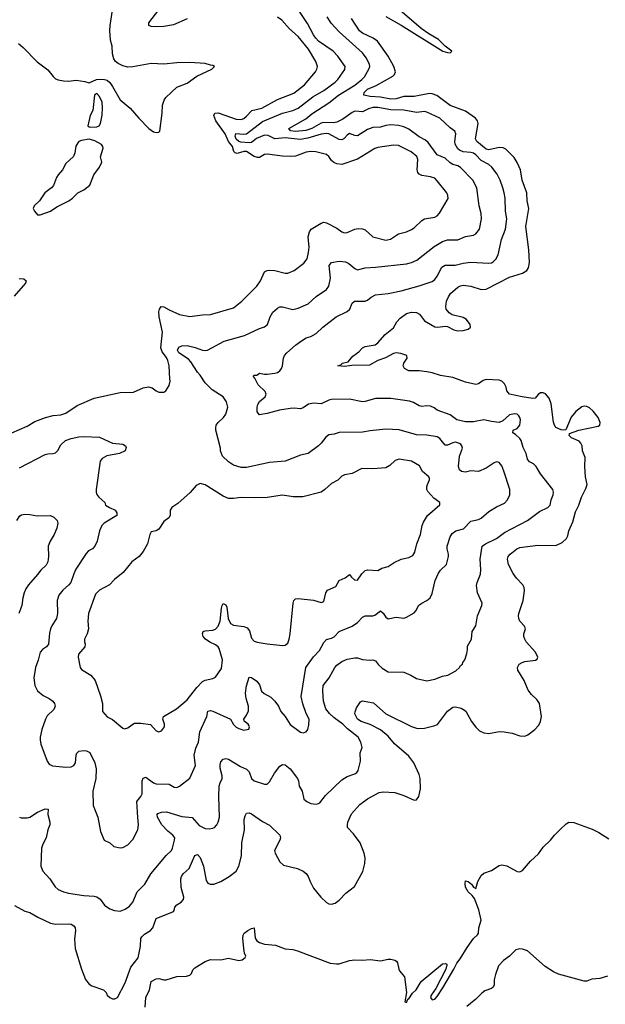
# Model space of a CAD drawing. Header units: inches. Extents: x 1552611 to 1694776, y 811966 to 917215.
# Tile 280 of 549: x 1614531 to 1619073, y 880138 to 887774. Entities that reach past the tile are written whole.
import ezdxf

# ---------------------------------------------------------------- set-up
doc = ezdxf.new("R2010")
doc.units = ezdxf.units.IN
doc.header["$MEASUREMENT"] = 0
doc.layers.add('B6818', color=7, linetype='Continuous')

msp = doc.modelspace()

# ---------------------------------------------------------------- linework, layer by layer
at = {"layer": 'B6818', "color": 5}
for points, elevation in [([(1614523, 887590), (1614559.6, 887559.6), (1614668.1, 887448.1), (1614750, 887384.9), (1614790, 887332.7), (1614810, 887316.4), (1614830, 887306.7), (1614870, 887299.5), (1614910, 887298.4), (1614970, 887306), (1615035.5, 887295.5), (1615070, 887284.7), (1615128, 887310), (1615150, 887314), (1615190, 887311.3), (1615210, 887304.7), (1615230, 887286), (1615250, 887256), (1615310, 887153.4), (1615388.9, 887088.9), (1615455.5, 887010), (1615534, 886930), (1615570, 886904), (1615590, 886898.8), (1615610, 886901), (1615619, 886910), (1615637.3, 887050), (1615638, 887110), (1615651.1, 887150), (1615665.1, 887170), (1615750.5, 887249.5), (1615830, 887282.3), (1615904.8, 887335.2), (1616022, 887390), (1616042, 887410), (1616030, 887419), (1616010, 887421.2), (1615970, 887435.1), (1615850, 887442.3), (1615750, 887439.3), (1615650, 887428), (1615550, 887434.8), (1615410, 887408.4), (1615370, 887405.4), (1615330, 887416.4), (1615293.8, 887433.8), (1615273.6, 887450), (1615261.3, 887470), (1615252.3, 887510), (1615247.4, 887570), (1615236.2, 887616.2), (1615230.7, 887690), (1615232.6, 887730), (1615257.4, 887882.6)], 920), ([(1614530, 884299.4), (1614730, 884400.9), (1614750, 884407.4), (1614790, 884408.7), (1614810, 884414.4), (1614827.6, 884432.4), (1614850, 884475.8), (1614887.6, 884510), (1614930, 884526.5), (1614990, 884539.6), (1615030, 884542.3), (1615150, 884536.9), (1615250, 884490.4), (1615330, 884482), (1615350.8, 884470), (1615355.9, 884455.9), (1615350, 884429.6), (1615304.7, 884410), (1615208.2, 884391.8), (1615170.5, 884370), (1615155.5, 884350), (1615125.5, 884130), (1615124.4, 884110), (1615130, 884091.3), (1615144.4, 884070), (1615190.8, 884030), (1615197.3, 884010), (1615226.8, 883990), (1615270.7, 883970), (1615286, 883950), (1615285.5, 883930), (1615186, 883870), (1615167.5, 883852.5), (1615150.3, 883810), (1615131.8, 883730), (1615114.9, 883690), (1615094.9, 883670), (1615065.4, 883654.6), (1615046.2, 883633.8), (1614967, 883513), (1614950, 883477), (1614927.7, 883410), (1614910, 883387.8), (1614866, 883350), (1614834.4, 883310), (1614821.3, 883270), (1614824.6, 883170), (1614817.6, 883130), (1614782.2, 883077.8), (1614770.2, 883049.8), (1614762.8, 883017.2), (1614756, 882930), (1614740.3, 882910), (1614709.5, 882890.5), (1614689.3, 882870), (1614674.1, 882805.9), (1614653.6, 882750), (1614642.3, 882670), (1614648.9, 882610), (1614668.8, 882570), (1614712.4, 882532.4), (1614760.4, 882510), (1614787.2, 882490), (1614802, 882470), (1614806.7, 882450), (1614796.7, 882423.3), (1614745.3, 882374.7), (1614730.3, 882350), (1614704, 882270), (1614690.3, 882210), (1614688.9, 882190), (1614695.4, 882155.4), (1614743.4, 882023.4), (1614760.5, 882000.5), (1614786.6, 881986.6), (1614890, 881975.8), (1614930, 881979.6), (1614950, 881988.9), (1614963.9, 882010), (1614968.9, 882071.1), (1614974.5, 882085.5), (1614990, 882101.3), (1615030, 882107.4), (1615050, 882104.6), (1615076.5, 882090), (1615113.5, 882010), (1615124.8, 881964.8), (1615121.6, 881890), (1615098, 881790), (1615100.3, 881680.3), (1615138, 881590), (1615156.8, 881476.8), (1615186, 881410), (1615230, 881390.8), (1615262, 881362), (1615310.7, 881350.7), (1615330, 881353.4), (1615370, 881373.4), (1615410, 881414.8), (1615448.3, 881491.7), (1615453.7, 881530), (1615446.6, 881586.6), (1615441, 881710), (1615470.8, 881749.2), (1615480.6, 881770), (1615482, 881870), (1615490, 881892), (1615510, 881898.5), (1615570, 881856.2), (1615590, 881848.1), (1615690, 881844.7), (1615730, 881822.8), (1615750, 881820.3), (1615770.7, 881829.3), (1615850, 881890.7), (1615893.6, 881990), (1615884, 882070), (1615896.6, 882123.4), (1615918, 882170), (1615929.5, 882250), (1615983.7, 882370), (1615990, 882410.4), (1616010, 882415.3), (1616030, 882411.7), (1616166, 882350), (1616190, 882307.7), (1616210, 882286), (1616230, 882276.3), (1616270, 882264), (1616308.4, 882271.6), (1616314, 882290), (1616310, 882298), (1616302, 882310), (1616272.9, 882332.9), (1616268.7, 882350), (1616290, 882379.1), (1616306, 882414), (1616306.3, 882450), (1616288, 882510), (1616283.6, 882550), (1616290, 882606.8), (1616310, 882674), (1616330, 882673), (1616370, 882644.9), (1616390, 882614.8), (1616406.9, 882566.9), (1616427.9, 882547.9), (1616479.4, 882519.4), (1616510.3, 882490), (1616539.3, 882450), (1616556.4, 882410), (1616590, 882370.4), (1616630, 882306.7), (1616710, 882249), (1616730, 882244.2), (1616752.7, 882250), (1616765.1, 882270), (1616774.3, 882305.7), (1616775.1, 882350), (1616753.7, 882393.7), (1616727.5, 882467.5), (1616714.3, 882525.7), (1616749.7, 882749.7), (1616810, 882833), (1616857, 882883), (1616890, 882943.6), (1616910, 882968), (1616950, 882976.5), (1616970, 882988.7), (1617010, 883028.4), (1617110, 883070.2), (1617150, 883100.2), (1617190, 883139.8), (1617210, 883150.2), (1617270, 883150.2), (1617284.8, 883155.2), (1617330, 883188.2), (1617350, 883170.4), (1617370, 883141.6), (1617390, 883128.4), (1617450, 883139.5), (1617510, 883133.4), (1617530, 883139.1), (1617590, 883173.4), (1617604.5, 883190), (1617627.6, 883232.4), (1617649.5, 883250), (1617690, 883270.2), (1617714.2, 883290), (1617730, 883323.8), (1617754.8, 883425.2), (1617778.9, 883481.1), (1617794.7, 883505.3), (1617842.3, 883550), (1617856.4, 883610), (1617856, 883630), (1617845.7, 883670), (1617847.3, 883690), (1617870, 883764), (1617886, 883790), (1617912.7, 883810), (1617973.4, 883826.6), (1618030, 883884), (1618090, 883898.7), (1618110.8, 883909.2), (1618170, 883960.3), (1618230, 883996.9), (1618290, 884025.7), (1618313.6, 884050), (1618333.6, 884090), (1618333, 884130), (1618287.2, 884272.8), (1618270, 884314.5), (1618250, 884340.7), (1618230, 884346), (1618210, 884338), (1618150, 884296), (1618090, 884269.8), (1618030, 884275.5), (1617990, 884266), (1617957.2, 884270), (1617943.3, 884283.3), (1617934.8, 884310), (1617943.1, 884390), (1617966, 884450), (1617961.4, 884470), (1617950, 884483.5), (1617910, 884496.8), (1617890, 884492.5), (1617850, 884474), (1617830, 884475.1), (1617790, 884527.2), (1617770, 884539.1), (1617689.3, 884550.7), (1617610, 884554), (1617473.9, 884593.9), (1617370, 884598.8), (1617250, 884586.6), (1617190, 884574.8), (1617010, 884571.7), (1616970, 884559.7), (1616930, 884554), (1616904.7, 884535.3), (1616870.4, 884490), (1616848.4, 884470), (1616769.2, 884410.8), (1616710, 884396.4), (1616590, 884349.7), (1616470, 884340.5), (1616290, 884300.4), (1616250, 884300.4), (1616190, 884319.1), (1616150, 884345.7), (1616103.9, 884390), (1616089.7, 884430), (1616089.7, 884450), (1616052, 884590), (1616051.8, 884610), (1616056.2, 884630), (1616069.6, 884650), (1616112.2, 884687.8), (1616130, 884715.5), (1616144.5, 884770), (1616136.4, 884810), (1616108.2, 884850), (1616024.1, 884904.1), (1615970, 884957.6), (1615930, 885018.4), (1615910, 885039.6), (1615859.6, 885119.6), (1615840.6, 885140.6), (1615765.8, 885190), (1615756.2, 885210), (1615765.9, 885234.1), (1615790, 885244.6), (1615830, 885246), (1615893, 885233), (1615950, 885210.2), (1615970, 885207.7), (1615987.7, 885212.3), (1616118.3, 885281.7), (1616274.1, 885325.9), (1616390, 885379.1), (1616430, 885392.8), (1616453.7, 885410), (1616475.1, 885470), (1616495.3, 885504.7), (1616530, 885538), (1616550, 885547.2), (1616570, 885547.4), (1616650, 885527.2), (1616690, 885536.9), (1616769.8, 885570.2), (1616830, 885627.6), (1616910, 885681.1), (1616930, 885708.2), (1616942.7, 885770), (1616932.1, 885867.9), (1616949, 885891), (1617010, 885901.3), (1617057.4, 885897.4), (1617084.3, 885884.3), (1617130, 885844.2), (1617150, 885834.9), (1617210, 885850.2), (1617290, 885854.4), (1617530, 885880.2), (1617570, 885890.2), (1617611.3, 885908.7), (1617745.9, 886014.1), (1617810, 886053.7), (1617850, 886065.6), (1617930, 886066), (1617990, 886091.5), (1618050, 886101.7), (1618070, 886114), (1618096.4, 886150), (1618112, 886230), (1618109.8, 886270), (1618094.5, 886330), (1618076.1, 886470), (1618044.8, 886530), (1617950, 886628.5), (1617930, 886639.8), (1617890, 886650.7), (1617870, 886663.1), (1617830, 886700.2), (1617770, 886725.3), (1617700.5, 886820.5), (1617678.8, 886838.8), (1617630, 886865), (1617550, 886924.8), (1617510, 886943.2), (1617470, 886953.6), (1617410, 886959.8), (1617370, 886954), (1617330, 886941.8), (1617270, 886937.1), (1617230, 886923.5), (1617150, 886874.2), (1617130, 886876.4), (1617090, 886891.1), (1617070, 886878.9), (1617047.4, 886852.6), (1617030, 886842.5), (1617010, 886845), (1616930, 886888.6), (1616910, 886891), (1616870, 886885.8), (1616764.8, 886855.2), (1616705.4, 886845.4), (1616590, 886857.3), (1616510.7, 886850.7), (1616457.2, 886877.2), (1616430, 886879.8), (1616366.7, 886853.3), (1616330, 886821), (1616310, 886818.8), (1616245.5, 886825.5), (1616230, 886830.4), (1616210, 886848.2), (1616201.6, 886870), (1616207.5, 886892.5), (1616270, 886886.5), (1616290.6, 886889.4), (1616415.2, 886984.8), (1616570, 887050.1), (1616650, 887070.1), (1616690, 887086.9), (1616804.1, 887175.9), (1616890, 887225.7), (1616978.4, 887290), (1616998.4, 887310), (1617053.4, 887386.6), (1617055.4, 887410), (1616997.4, 887490), (1616961.4, 887530), (1616850, 887607.4), (1616827.7, 887630), (1616810, 887655.6), (1616764.4, 887744.4), (1616652.9, 887912.9)], 860), ([(1617370, 887799.5), (1617490, 887731), (1617812.7, 887530), (1617850, 887519), (1617870, 887518), (1617882, 887530), (1617831.5, 887570), (1617780.3, 887620.3), (1617704.3, 887664.3), (1617645.6, 887705.6), (1617390, 887925.8)], 820), ([(1614470, 884570.4), (1614590, 884620.4), (1614650, 884657), (1614731.8, 884688.2), (1614790, 884703.6), (1614850, 884709), (1614890, 884722.8), (1614977.5, 884782.5), (1615110, 884837.6), (1615310, 884883), (1615413.8, 884886.2), (1615490, 884918.4), (1615530, 884926), (1615558.7, 884918.7), (1615590, 884894.8), (1615610, 884886), (1615650, 884886), (1615665.6, 884894.4), (1615690, 884938), (1615697.3, 884970), (1615696.8, 884990), (1615689.8, 885090), (1615681.2, 885130), (1615670, 885154), (1615637.4, 885197.4), (1615624.8, 885230), (1615638.6, 885350), (1615614.1, 885470), (1615611.3, 885508.7), (1615616.5, 885530), (1615629.8, 885550.2), (1615650, 885548.1), (1615690, 885523.5), (1615770, 885487.9), (1615850, 885471.5), (1615950, 885484.9), (1616010, 885487.4), (1616190, 885540.3), (1616255.1, 885590), (1616370, 885708.5), (1616399.2, 885750), (1616430, 885818.4), (1616450, 885828.7), (1616470, 885831.3), (1616510, 885827.7), (1616590, 885807.9), (1616610.8, 885809.2), (1616660.9, 885830), (1616735.3, 885884.7), (1616760, 885920), (1616772.2, 885967.8), (1616776.3, 886010), (1616769.1, 886090), (1616778.2, 886130), (1616791.3, 886150), (1616870, 886197), (1616890, 886202.6), (1616910, 886199.5), (1616990, 886157.1), (1617030, 886128.4), (1617050, 886121.3), (1617070, 886124.2), (1617130.3, 886150.3), (1617155.1, 886155.1), (1617190, 886153.1), (1617210, 886144.4), (1617270, 886090.3), (1617370, 886064.4), (1617407.6, 886072.4), (1617470, 886112.2), (1617530, 886128.8), (1617570, 886146.5), (1617590, 886159), (1617650, 886217.4), (1617669.6, 886230), (1617750, 886241.3), (1617768.1, 886251.9), (1617787.7, 886272.3), (1617853.2, 886386.8), (1617852.8, 886410), (1617843, 886430), (1617770, 886524.7), (1617750, 886544.4), (1617716.3, 886556.3), (1617650, 886566), (1617630, 886576.4), (1617618, 886590), (1617612.8, 886610), (1617620.3, 886690), (1617611.9, 886711.9), (1617566.3, 886750), (1617470, 886797.3), (1617430, 886802), (1617310, 886783.4), (1617285.9, 886774.1), (1617150, 886692.3), (1617030, 886651.8), (1616990, 886655.8), (1616966.5, 886666.5), (1616950, 886683), (1616930, 886714), (1616910, 886728.5), (1616828.1, 886748.1), (1616790, 886751.4), (1616753.2, 886746.8), (1616670, 886716), (1616630, 886712.1), (1616570, 886715.5), (1616450, 886731.7), (1616430, 886728.7), (1616390, 886705.5), (1616374.9, 886705.1), (1616350, 886713.7), (1616290, 886751), (1616270, 886752.1), (1616217.4, 886737.4), (1616201.6, 886741.6), (1616192.7, 886752.7), (1616182.9, 886790), (1616151.8, 886830), (1616125.7, 886890), (1616051.5, 886990), (1616035.9, 887030), (1616046, 887050), (1616070, 887051.6), (1616210, 887003.7), (1616250, 887000.6), (1616270, 887008.5), (1616290, 887025), (1616331.3, 887068.7), (1616410, 887088), (1616530, 887156.1), (1616657, 887203), (1616740.8, 887270), (1616826, 887370), (1616836.8, 887390), (1616839.8, 887410), (1616828.2, 887450), (1616770, 887545.8), (1616690, 887644.5), (1616623.9, 887703.9), (1616563.5, 887770), (1616530, 887793.3)], 880), ([(1614530, 881588.2), (1614543.1, 881583.1), (1614590, 881584.2), (1614610, 881590.3), (1614670, 881628.5), (1614730, 881654), (1614751.3, 881650), (1614750.7, 881609.3), (1614765.5, 881550), (1614766, 881530), (1614748.9, 881490), (1614736.5, 881430), (1614710, 881379.5), (1614701.2, 881350), (1614696.1, 881210), (1614710.4, 881170), (1614764.4, 881110), (1614807.2, 881050), (1614830, 881028.9), (1614870, 881010.3), (1614910, 880999.5), (1615030, 880980.6), (1615110, 880976.5), (1615130, 880971.6), (1615154.2, 880954.2), (1615190, 880906), (1615230, 880878), (1615265.5, 880865.5), (1615310, 880860.5), (1615350, 880876.4), (1615382.2, 880897.8), (1615408, 880930), (1615443.7, 881010), (1615501.3, 881070), (1615549.7, 881150), (1615668.2, 881291.8), (1615708, 881330), (1615716.8, 881350), (1615732.4, 881410), (1615733.5, 881430), (1615719.8, 881450), (1615680.4, 881480.4), (1615634.8, 881530), (1615601.4, 881590), (1615597.4, 881610), (1615603.4, 881616.6), (1615630.7, 881629.3), (1615670, 881630.2), (1615790, 881595.5), (1615867.9, 881587.9), (1615923.8, 881523.8), (1615970, 881501.6), (1616001.5, 881498.6), (1616030, 881503.1), (1616042.7, 881510), (1616059.5, 881530), (1616071.6, 881550), (1616079.7, 881590), (1616076, 881750), (1616079.4, 881830), (1616085.3, 881854.7), (1616101.7, 881890), (1616101.4, 881910), (1616086, 881970), (1616085.1, 881994.9), (1616090, 882018.4), (1616110, 882040.3), (1616130, 882043.6), (1616150, 882039.6), (1616242.9, 881982.9), (1616290, 881961.3), (1616310, 881941.6), (1616329.3, 881890), (1616350, 881872.1), (1616430, 881844.8), (1616450, 881845), (1616470, 881863.1), (1616508.3, 881931.7), (1616550, 881985.5), (1616570, 881997.1), (1616590, 881995.8), (1616630, 881964.4), (1616686, 881890), (1616694.7, 881870), (1616699, 881830), (1616720.8, 881790), (1616735.8, 881730), (1616758, 881710), (1616790, 881695.6), (1616830, 881690.3), (1616850, 881694.3), (1616859.1, 881700.9), (1616902.4, 881757.6), (1617030, 881878.4), (1617070, 881905.3), (1617130, 881924.4), (1617145.1, 881934.9), (1617155.1, 881950), (1617175.2, 882024.8), (1617172.3, 882087.7), (1617186.3, 882130), (1617175.8, 882170), (1617157.4, 882210), (1617073.9, 882273.9), (1617038.7, 882310), (1616970, 882359.9), (1616932.9, 882392.9), (1616905.4, 882430), (1616886.6, 882490), (1616881.1, 882570), (1616884.9, 882610), (1616931.2, 882668.8), (1616976, 882750), (1616991.4, 882768.6), (1617030, 882796.9), (1617070, 882814), (1617130, 882824.4), (1617150, 882823.7), (1617190, 882813), (1617250, 882806.4), (1617270, 882808.2), (1617290, 882801.6), (1617312.9, 882770), (1617343.6, 882743.6), (1617390, 882717), (1617510, 882712.7), (1617566, 882690), (1617610, 882664.9), (1617690, 882646), (1617750, 882660.7), (1617810, 882684), (1617852.7, 882690), (1617914.8, 882725.2), (1617942.9, 882750), (1617950, 882766), (1617964.7, 882775.3), (1617969.2, 882790), (1617984, 882810), (1618000.2, 882859.8), (1618005.2, 882890), (1618003.7, 882916.3), (1618035.1, 882970), (1618039.3, 883030), (1618068.1, 883071.9), (1618081.3, 883150), (1618116.2, 883230), (1618117.6, 883250), (1618082.9, 883330), (1618073.4, 883386.6), (1618078, 883410), (1618105.2, 883474.8), (1618107.6, 883510), (1618102.6, 883590), (1618118.4, 883690), (1618142.7, 883710), (1618230, 883751.3), (1618290, 883797.8), (1618469.6, 883890), (1618561.4, 883958.6), (1618627.6, 883990), (1618644.4, 884010), (1618653.5, 884050), (1618669.7, 884090), (1618671, 884111), (1618665.1, 884130), (1618571.6, 884251.6), (1618537.7, 884310), (1618515.6, 884330), (1618486.1, 884346.1), (1618470, 884365.1), (1618460.3, 884410), (1618436.3, 884456.3), (1618419.5, 884510), (1618410, 884526), (1618377.3, 884557.3), (1618356.9, 884570), (1618358, 884590), (1618390, 884604.7), (1618410.8, 884630), (1618414.5, 884670), (1618411.1, 884690), (1618402.8, 884702.8), (1618390, 884713.5), (1618370, 884717.8), (1618330, 884710.8), (1618277.8, 884662.2), (1618250, 884650.9), (1618190, 884656.8), (1618130, 884671.1), (1618050, 884655.8), (1617990, 884655.7), (1617921.6, 884670), (1617870, 884709.7), (1617770, 884744.7), (1617744.7, 884764.7), (1617717.7, 884777.7), (1617690, 884779.8), (1617650, 884773.7), (1617630, 884778.3), (1617584.5, 884804.5), (1617555.2, 884815.2), (1617410, 884836), (1617290, 884835.6), (1617210, 884812.3), (1617190, 884810.9), (1617090, 884829.8), (1616950, 884827.4), (1616930, 884824.4), (1616870, 884796), (1616810, 884800.9), (1616772.3, 884792.3), (1616730, 884764.5), (1616710, 884756.9), (1616661.1, 884761.1), (1616630, 884758.8), (1616545.3, 884745.3), (1616450, 884719.2), (1616390, 884708.3), (1616372.9, 884732.9), (1616372.3, 884770), (1616378.2, 884790), (1616390, 884813.4), (1616434, 884850), (1616443.6, 884870), (1616434, 884890), (1616381.8, 884941.8), (1616354.1, 884994.1), (1616340.9, 885010), (1616350, 885016.4), (1616370, 885018.2), (1616390, 885033.2), (1616430, 885025.2), (1616450, 885026), (1616510, 885032.7), (1616530, 885038), (1616549.2, 885050), (1616562.7, 885070), (1616569.2, 885090), (1616577.2, 885150), (1616586, 885170), (1616603.7, 885190), (1616670, 885250.4), (1616716.2, 885283.8), (1616753.7, 885306.3), (1616790, 885318), (1616830, 885340.3), (1616882, 885390), (1616984.7, 885470), (1617071.6, 885510), (1617091.2, 885530), (1617110, 885574.8), (1617128.1, 885591.9), (1617210, 885590.4), (1617230, 885598.4), (1617257.8, 885622.2), (1617290, 885639.1), (1617390, 885651.3), (1617490, 885671.8), (1617629.4, 885710), (1617730, 885744.4), (1617750, 885759.6), (1617770, 885784.9), (1617806.5, 885853.5), (1617830, 885869.2), (1617909.4, 885869.4), (1617970, 885885.6), (1618030, 885894.7), (1618170, 885885.2), (1618190, 885888.9), (1618203.3, 885896.7), (1618223.5, 885916.5), (1618241, 885950), (1618268, 886070), (1618298.2, 886150), (1618307.9, 886210), (1618308.9, 886230), (1618299.3, 886290), (1618295.4, 886390), (1618289.8, 886430), (1618277.8, 886470), (1618257.3, 886530), (1618235.4, 886575.4), (1618194.2, 886630), (1618168.5, 886650), (1618110, 886682.4), (1618070, 886725.9), (1618050, 886738.5), (1618030, 886744.8), (1617969.9, 886749.9), (1617941.3, 886761.3), (1617930, 886771.9), (1617909.9, 886810), (1617905.9, 886830), (1617914.4, 886890), (1617905.4, 886910), (1617870, 886934.5), (1617790, 887009.8), (1617690, 887057.3), (1617670, 887061.1), (1617610, 887055.2), (1617510, 887072.1), (1617410, 887074.7), (1617310, 887092.5), (1617270, 887093.1), (1617236.5, 887083.5), (1617190, 887058.3), (1617130, 887063.4), (1617110, 887055.1), (1617037.4, 887002.6), (1616990, 886979.1), (1616965.3, 886974.7), (1616890, 886976.3), (1616870, 886971.7), (1616796.1, 886930), (1616750, 886914.4), (1616670, 886907.2), (1616632.2, 886912.2), (1616619.5, 886930), (1616750, 887005.9), (1616796.3, 887043.7), (1616930, 887128.7), (1617003.4, 887190), (1617130, 887265.1), (1617184.6, 887310), (1617204.6, 887330), (1617239.8, 887390), (1617246, 887410), (1617243.7, 887430), (1617219.3, 887479.3), (1617190, 887517.6), (1617010, 887680.4), (1616947.8, 887747.8), (1616917.2, 887797.2)], 840), ([(1615830, 887780.2), (1615725.4, 887734.6), (1615650, 887721.7), (1615590, 887717.8), (1615550, 887720.4), (1615531.8, 887730), (1615534, 887750), (1615609.2, 887850)], 880), ([(1614490, 880904.7), (1614570, 880861.3), (1614610.7, 880850), (1614672.7, 880812.7), (1614770, 880766), (1614810, 880760.3), (1614910, 880762.4), (1614930, 880758.5), (1614950, 880747), (1614962, 880730), (1614963.6, 880710), (1614956.7, 880643.3), (1614961.1, 880570), (1615010.2, 880410), (1615042.3, 880330), (1615070, 880294), (1615090, 880280.8), (1615180.7, 880250), (1615202, 880230), (1615210.7, 880210), (1615230, 880190.7), (1615250, 880180.5), (1615270, 880180.5), (1615290, 880191), (1615350, 880304), (1615393.3, 880426.7), (1615450, 880498.4), (1615469, 880590), (1615470.9, 880649.1), (1615478, 880662), (1615498.8, 880681.2), (1615545.2, 880710), (1615563.1, 880730), (1615590, 880803.1), (1615723.2, 880856.8), (1615730, 880864.7), (1615735.8, 880890), (1615750.6, 880909.4), (1615783.5, 880930), (1615801.2, 880950), (1615805.5, 880970), (1615783.9, 881043.9), (1615781.1, 881110), (1615785.7, 881130), (1615798.9, 881150), (1615845.5, 881190), (1615890, 881290.7), (1615910, 881299.5), (1615930, 881276.5), (1615956.8, 881210), (1615977.4, 881097.4), (1615990, 881077.4), (1616007.3, 881070), (1616036, 881070), (1616090, 881090.2), (1616157.2, 881130), (1616210, 881171.7), (1616231.4, 881210), (1616251.8, 881290), (1616255, 881390), (1616274.6, 881490), (1616272.9, 881570), (1616279.2, 881600.8), (1616290, 881620.5), (1616310, 881623.8), (1616330, 881614.4), (1616414.9, 881554.9), (1616470, 881527), (1616547.7, 881450), (1616553.4, 881430), (1616548.8, 881410), (1616507.7, 881330), (1616512.2, 881310), (1616550, 881242.4), (1616577.8, 881217.8), (1616686.8, 881190), (1616730.2, 881170.2), (1616753.5, 881153.5), (1616769.1, 881129.1), (1616783.2, 881090), (1616810, 881037.6), (1616867.7, 880967.7), (1616910, 880928.7), (1616930, 880917.4), (1616950, 880914.6), (1616978.2, 880921.8), (1617010, 880946), (1617060.2, 880999.8), (1617127.6, 881052.4), (1617192.4, 881167.6), (1617208.6, 881230), (1617211.7, 881270), (1617202.2, 881310), (1617171.2, 881391.2), (1617119.9, 881459.9), (1617074.7, 881510), (1617072.4, 881530), (1617076.8, 881550), (1617104.9, 881615.1), (1617170, 881688.5), (1617230, 881730.3), (1617319.3, 881780.7), (1617350, 881785.8), (1617439.7, 881779.7), (1617510, 881758.5), (1617590, 881721.5), (1617610, 881724.9), (1617627.4, 881750), (1617640.9, 881810), (1617636.3, 881890), (1617630, 881918.9), (1617588.6, 882010), (1617550, 882063.2), (1617438.9, 882158.9), (1617390, 882216.3), (1617330, 882267.7), (1617250, 882308.8), (1617178.5, 882330), (1617151.9, 882350), (1617131.3, 882390), (1617133.1, 882406.9), (1617143.8, 882436.2), (1617175.6, 882484.4), (1617188.9, 882491.1), (1617202, 882490), (1617275.1, 882475.1), (1617371.7, 882390), (1617570, 882291.2), (1617617.7, 882277.7), (1617670, 882279.7), (1617743.1, 882296.9), (1617771.6, 882308.4), (1617850, 882410.6), (1617890, 882442), (1617910, 882445.5), (1617954.7, 882434.7), (1617979.9, 882419.9), (1617990.2, 882410.3), (1618036.4, 882330), (1618068.1, 882288.1), (1618098, 882258), (1618130, 882243.1), (1618170, 882238.5), (1618250, 882252.6), (1618288.5, 882251.5), (1618350, 882240.3), (1618410, 882219.5), (1618450, 882217.4), (1618472.4, 882227.6), (1618527.3, 882270), (1618558, 882302), (1618571.2, 882330), (1618577.6, 882370), (1618562.8, 882470), (1618542.5, 882502.5), (1618500.7, 882540.7), (1618475.1, 882575.1), (1618443.5, 882650), (1618395.6, 882730), (1618392, 882750), (1618405.1, 882774.9), (1618429, 882790), (1618450, 882797), (1618532.9, 882807.1), (1618544.5, 882815.5), (1618549.5, 882830), (1618532.6, 882870), (1618460.5, 882950), (1618448.4, 882970), (1618441.1, 882990), (1618441.3, 883010), (1618454, 883050), (1618445.6, 883070), (1618411.2, 883110), (1618401.1, 883130), (1618398.9, 883150), (1618403, 883170), (1618435.6, 883270), (1618446.8, 883346.8), (1618443.6, 883370), (1618434.3, 883390), (1618383.8, 883443.8), (1618358.2, 883478.2), (1618322.8, 883550), (1618314.8, 883590), (1618319.7, 883610), (1618336.3, 883630), (1618387.6, 883670), (1618410, 883679.6), (1618550, 883699), (1618690, 883696), (1618739.3, 883720.7), (1618771.6, 883750), (1618782.9, 883770), (1618789.7, 883810), (1618821.5, 883878.5), (1618841.5, 883958.5), (1618867.3, 884010), (1618887.3, 884070), (1618923, 884137), (1618933.1, 884170), (1618919.4, 884230), (1618915.1, 884310), (1618918, 884378), (1618897.4, 884430), (1618892.4, 884470), (1618883.9, 884490), (1618870, 884505.7), (1618809.6, 884530), (1618792, 884550), (1618795.5, 884564.5), (1618868.1, 884591.9), (1619018.6, 884621.4), (1619030.9, 884630), (1619032.7, 884650), (1619016.8, 884690), (1618978.3, 884738.3), (1618950, 884763.1), (1618930, 884773.5), (1618910, 884777.2), (1618890, 884772.3), (1618844.5, 884735.5), (1618807.8, 884692.2), (1618765.8, 884594.2), (1618750.6, 884589.4), (1618730, 884593.3), (1618690, 884611.8), (1618678.3, 884630), (1618671.8, 884651.8), (1618653.8, 884793.8), (1618637.9, 884837.9), (1618610, 884873.1), (1618590, 884881.4), (1618570, 884879.1), (1618553, 884867), (1618530, 884838), (1618510, 884836.3), (1618428.7, 884850), (1618329.4, 884870), (1618310, 884895.3), (1618303.7, 884923.7), (1618291, 884951), (1618269.8, 884969.8), (1618250, 884978), (1618150, 884984), (1618124.5, 884975.5), (1618090, 884949.3), (1618070, 884946), (1617990, 884962.7), (1617890, 884999), (1617793.6, 885013.6), (1617730, 885035.4), (1617690, 885044), (1617630, 885051.3), (1617550, 885051.6), (1617516, 885070), (1617504.5, 885090), (1617509.4, 885110), (1617536.2, 885150), (1617534, 885170), (1617486.5, 885186.5), (1617450, 885190.7), (1617430, 885185.1), (1617368.8, 885151.2), (1617310, 885129.8), (1617244.5, 885095.5), (1617107.7, 885092.3), (1617050, 885083.9), (1616998, 885090), (1617023.1, 885096.9), (1617034, 885110), (1617079.2, 885120.8), (1617116.1, 885163.9), (1617161, 885199), (1617190, 885230.4), (1617210, 885238.4), (1617287, 885253), (1617310, 885268.5), (1617366.3, 885333.7), (1617430, 885384.9), (1617457, 885430), (1617482, 885458), (1617530, 885495.8), (1617570, 885506), (1617610, 885502), (1617630.8, 885490), (1617670, 885439.1), (1617750, 885392.7), (1617770, 885390.4), (1617836.7, 885396.7), (1617850, 885394.4), (1617898.8, 885370), (1617930, 885362.3), (1617970, 885364.4), (1618010, 885374.4), (1618027.3, 885390), (1618024.7, 885410), (1617996.3, 885450), (1617970, 885464.7), (1617885.7, 885485.7), (1617861.4, 885501.4), (1617839.7, 885530), (1617835.1, 885550), (1617840.4, 885590), (1617855.7, 885624.3), (1617873.6, 885650), (1617930, 885698.4), (1617950, 885710.3), (1617970, 885714), (1618030, 885706.4), (1618110, 885681.8), (1618150, 885683.5), (1618330, 885776.1), (1618431.3, 885808.7), (1618464.7, 885830), (1618477.3, 885850), (1618485.1, 885890), (1618478.9, 885990), (1618455.4, 886170), (1618480.3, 886310), (1618467.9, 886370), (1618463.8, 886430), (1618428.2, 886530), (1618416.2, 886610), (1618390, 886667.8), (1618365.3, 886705.3), (1618301.6, 886770), (1618279.6, 886779.6), (1618250, 886782.5), (1618170, 886765.4), (1618150, 886769.9), (1618077.1, 886830), (1618065.2, 886850), (1618086.1, 886970), (1618082.2, 886990), (1618066, 887010), (1617990, 887065), (1617870, 887108.5), (1617766.5, 887186.5), (1617730, 887199.5), (1617710, 887200.9), (1617590, 887178.7), (1617510, 887179.1), (1617450, 887160.9), (1617410, 887157.6), (1617330, 887173.1), (1617250, 887178.4), (1617201.3, 887190), (1617202.6, 887210), (1617230, 887236.4), (1617296.2, 887263.8), (1617424.9, 887335.1), (1617438.9, 887350), (1617445.4, 887370), (1617433.7, 887410), (1617388.7, 887490), (1617306.8, 887606.8), (1617271.4, 887630), (1617190.7, 887670.7), (1617167.8, 887687.8), (1617103.4, 887783.4)], 820), ([(1614527.4, 885767.4), (1614563.7, 885763.7), (1614580.5, 885750), (1614575.8, 885730), (1614489.1, 885630.9)], 880), ([(1614510, 883891), (1614533.4, 883926.6), (1614545.8, 883934.2), (1614570, 883938.4), (1614610, 883937), (1614666.5, 883926.5), (1614770, 883928.6), (1614796.9, 883916.9), (1614820.9, 883890), (1614826, 883870), (1614818.9, 883830), (1614798.2, 883781.8), (1614766.7, 883730), (1614751.5, 883690), (1614755.9, 883610), (1614750, 883569.6), (1614735.8, 883544.2), (1614694.2, 883505.8), (1614668.8, 883470), (1614599, 883390), (1614579.2, 883360.8), (1614567.2, 883330), (1614556.1, 883290), (1614547.7, 883230), (1614524.9, 883170)], 840), ([(1615504.8, 880115.2), (1615510, 880190.4), (1615536.9, 880250), (1615550, 880314), (1615590, 880336.3), (1615610, 880337.3), (1615650, 880327.3), (1615667.7, 880327.7), (1615750, 880352.7), (1615824, 880356), (1615850, 880364.7), (1615863.1, 880376.9), (1615874.6, 880405.4), (1615890, 880422), (1615970, 880470.8), (1616010, 880484.7), (1616090, 880482.8), (1616150, 880496), (1616230, 880478), (1616256.5, 880483.5), (1616280.2, 880499.8), (1616285.2, 880510), (1616275.2, 880535.2), (1616269.7, 880569.7), (1616262.2, 880650), (1616264.8, 880675.2), (1616273, 880690), (1616300.5, 880710), (1616330, 880725.8), (1616350, 880730.2), (1616356.9, 880650), (1616370.1, 880630), (1616390, 880617.3), (1616430, 880604.7), (1616515.4, 880595.4), (1616590, 880568.9), (1616650, 880563.5), (1616686.3, 880553.7), (1616938.2, 880458.2), (1616989.2, 880450.8), (1617010, 880452.1), (1617090, 880476.6), (1617130, 880482.7), (1617190, 880481.3), (1617250, 880486.5), (1617330, 880474.9), (1617390, 880487.3), (1617410, 880487.3), (1617439.9, 880479.9), (1617452.7, 880472.7), (1617460.5, 880460.5), (1617470.5, 880410), (1617477.3, 880397.3), (1617516.3, 880350), (1617531.3, 880230), (1617518, 880158), (1617530, 880152), (1617542.7, 880177.3), (1617550, 880181), (1617576.6, 880223.4), (1617606, 880250), (1617646, 880314), (1617810, 880451.8), (1617834.7, 880454.7), (1617842.8, 880450), (1617844, 880444), (1617836, 880410), (1617758.7, 880261.3), (1617723.2, 880210), (1617716.5, 880190), (1617730, 880171.5), (1617750, 880176.8), (1617770, 880198), (1617813.5, 880266.5), (1617899.4, 880410), (1617922.3, 880457.7), (1617946.9, 880490), (1618000.9, 880579.1), (1618050, 880647.3), (1618082.7, 880677.3), (1618089.5, 880690.5), (1618093, 880730), (1618111.2, 880790), (1618092.9, 880870), (1618057.3, 880957.3), (1618041.3, 880981.3), (1618010, 881009.7), (1617990, 881047.6), (1617984.9, 881075.1), (1617990, 881095.8), (1618010.4, 881090), (1618034.9, 881070), (1618050, 881047.3), (1618070, 881036), (1618085.1, 881090), (1618110, 881138), (1618130, 881154), (1618190, 881175.3), (1618250, 881215.2), (1618270, 881219.7), (1618310, 881211.8), (1618390, 881168.5), (1618410, 881166), (1618430, 881175.8), (1618492.7, 881247.3), (1618554.2, 881305.8), (1618590, 881357.6), (1618648.9, 881411.1), (1618679.7, 881450), (1618724.7, 881495.3), (1618770, 881538), (1618790, 881550.3), (1618830, 881547.5), (1618970, 881495.8), (1619022.4, 881470), (1619101.3, 881421.3)], 780), ([(1619090, 880355.1), (1619030, 880338.7), (1618968, 880332), (1618930, 880317.2), (1618910, 880318), (1618710, 880372.6), (1618670, 880390.9), (1618607.5, 880430), (1618470, 880553.8), (1618430, 880566.1), (1618410, 880566.9), (1618380.1, 880559.9), (1618330, 880511.8), (1618283, 880477), (1618245, 880435), (1618222.2, 880370), (1618211.7, 880328.3), (1618210.1, 880290), (1618202.4, 880270), (1618190, 880261), (1618138.4, 880241.6), (1618115.8, 880224.2), (1618070, 880178), (1617997.9, 880122.1)], 780)]:
    msp.add_lwpolyline(points, dxfattribs=dict(at, elevation=elevation))
for points, elevation in [([(1615130, 887202), (1615112, 887190), (1615098, 887070), (1615079.1, 887030), (1615061, 886950), (1615070, 886942.8), (1615081.4, 886941.4), (1615130, 886942), (1615148.7, 886950), (1615159.3, 886970), (1615170, 887034), (1615173.3, 887090), (1615170, 887135.3), (1615150, 887178)], 920), ([(1615070, 886846.2), (1615010, 886837.1), (1614991, 886829), (1614981, 886819), (1614967.2, 886792.8), (1614958.6, 886741.4), (1614947.6, 886712.4), (1614890, 886657.6), (1614862.3, 886610), (1614829.1, 886570), (1614815.6, 886550), (1614792.7, 886487.3), (1614777.1, 886470), (1614725.3, 886430), (1614685.3, 886370), (1614643.8, 886330), (1614637.1, 886310), (1614646.4, 886290), (1614670, 886261), (1614690, 886260.7), (1614770, 886290.3), (1614818.4, 886321.6), (1614912.7, 886370), (1614941.2, 886390), (1614982, 886430), (1615030, 886453.4), (1615074.5, 886490), (1615105.1, 886570), (1615149.8, 886630.2), (1615168, 886670), (1615158.7, 886710), (1615177.6, 886777.6), (1615177, 886790), (1615165.1, 886805.1), (1615114.3, 886834.3)], 920), ([(1617475.1, 884364.9), (1617443.6, 884356.4), (1617403.1, 884316.9), (1617370, 884297.6), (1617269.7, 884289.7), (1617185.5, 884294.5), (1617110, 884254.5), (1617050, 884244.5), (1617030, 884235.1), (1616998, 884202), (1616950, 884176.2), (1616899.1, 884130), (1616870, 884109.7), (1616727.4, 884072.6), (1616652.9, 884072.9), (1616570, 884087.1), (1616450, 884068.6), (1616350, 884066), (1616250, 884069.7), (1616190, 884061.5), (1616150, 884061.5), (1616110, 884077.7), (1615970, 884165.6), (1615930, 884177), (1615899.3, 884160.7), (1615853.1, 884106.9), (1615757.5, 884022.5), (1615710, 883992), (1615699.5, 883970), (1615699.3, 883930), (1615688, 883910), (1615650, 883881.7), (1615610, 883822), (1615590, 883809.4), (1615550, 883801.2), (1615539.5, 883780.5), (1615522.4, 883710), (1615490, 883649.2), (1615459.1, 883610), (1615400.5, 883570), (1615333.7, 883486.3), (1615267, 883433), (1615229.1, 883390.9), (1615150.2, 883349.8), (1615120.2, 883319.8), (1615064.7, 883170), (1615060.7, 883110), (1615064.4, 883050), (1615055.2, 883010), (1615034.6, 882970), (1615033.1, 882950), (1615038.9, 882930), (1615036.5, 882910), (1614987.8, 882852.2), (1614985.2, 882830), (1615001.6, 882750), (1615010, 882734.8), (1615082.8, 882690), (1615117.3, 882650), (1615157.6, 882530), (1615172.7, 882470), (1615174, 882410), (1615208.5, 882368.5), (1615250, 882345.5), (1615330, 882279.1), (1615344.7, 882275.3), (1615370, 882282), (1615408.3, 882311.7), (1615422.8, 882317.2), (1615470, 882318.9), (1615546.9, 882306.9), (1615590, 882258.4), (1615610, 882252.2), (1615630, 882259.5), (1615653.7, 882290), (1615655.4, 882310), (1615640.5, 882350), (1615647.6, 882370), (1615746.9, 882430), (1615830, 882500.3), (1615904.7, 882595.3), (1615950, 882640.3), (1615970, 882652.7), (1616030, 882664), (1616050, 882674.9), (1616096.6, 882743.4), (1616105.1, 882810), (1616077.1, 882897.1), (1616069.8, 882910), (1616050, 882926.8), (1616006.2, 882946.2), (1615971.6, 882970), (1615954.5, 882990), (1615949.4, 883010), (1615955.3, 883030), (1615970, 883035.5), (1616030, 883039.5), (1616050, 883048.5), (1616070.7, 883069.3), (1616087, 883110), (1616097, 883210), (1616100.9, 883230), (1616110, 883246), (1616130, 883234.8), (1616138.4, 883218.4), (1616148.7, 883130), (1616166, 883090), (1616190, 883078.9), (1616268.7, 883068.7), (1616296.8, 883056.8), (1616314.3, 883034.3), (1616330, 882976.4), (1616350, 882954.2), (1616374.3, 882945.7), (1616450, 882933.8), (1616570, 882920.3), (1616590, 882922.6), (1616610, 882939.5), (1616622.5, 882970), (1616629.8, 883010), (1616651, 883249), (1616658.7, 883270), (1616670, 883282.4), (1616690, 883285.7), (1616810, 883272.2), (1616870, 883254), (1616890, 883263), (1616906.2, 883330), (1616918.7, 883350), (1616982.6, 883377.4), (1617010, 883424.9), (1617054.5, 883445.5), (1617090, 883471), (1617104, 883450), (1617126.8, 883430), (1617150, 883428.2), (1617183.5, 883476.5), (1617210, 883501.6), (1617230, 883508.2), (1617310, 883503), (1617340.1, 883519.9), (1617390, 883533.4), (1617436.5, 883563.5), (1617489.3, 883590), (1617550, 883602.9), (1617581.1, 883618.9), (1617596.6, 883643.4), (1617612.4, 883710), (1617639.1, 883780.9), (1617651.9, 883850), (1617663.2, 883876.8), (1617693.3, 883930), (1617789.4, 884010.6), (1617789.4, 884030), (1617744.1, 884064.1), (1617696.2, 884116.2), (1617689.6, 884130), (1617689.5, 884150), (1617693.6, 884170), (1617710, 884204.7), (1617710, 884215.3), (1617704.5, 884230), (1617656.3, 884270), (1617632.9, 884312.9), (1617570, 884349.7)], 880)]:
    msp.add_lwpolyline(points, close=True, dxfattribs=dict(at, elevation=elevation))

doc.saveas('drawing.dxf')
